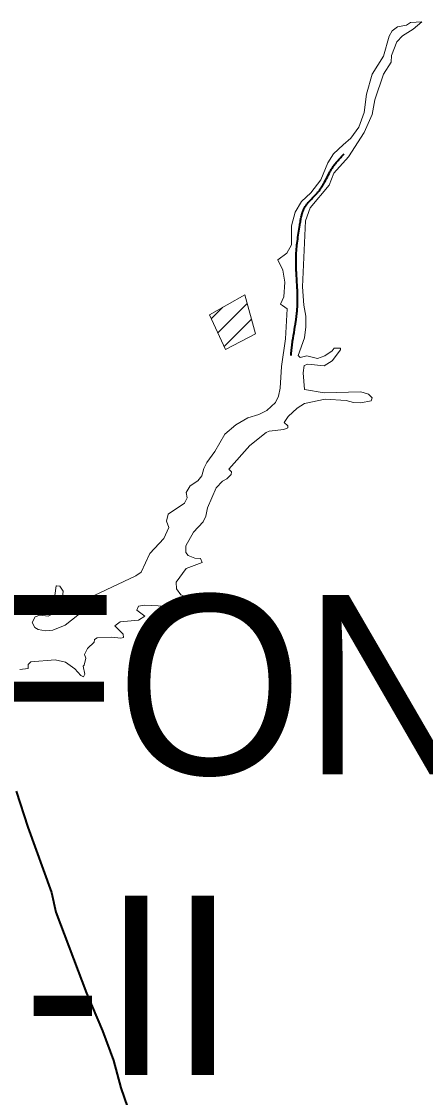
# Model space of a CAD drawing. Extents: x -1643653 to 4543381, y 1624270 to 13878484.
# Drawn here: x 581416 to 582541, y 8913255 to 8916252 of the extents above; entities that cross this region are included whole.
import ezdxf

# ---------------------------------------------------------------- set-up
doc = ezdxf.new("R2010")
doc.units = 0
doc.header["$LTSCALE"] = 200
doc.linetypes.add('LONG_DASH_SHORT_DASH', pattern=[9.9, 6, -1.2, 1.5, -1.2])
doc.layers.add('6', color=7, linetype='Continuous', lineweight=13)
doc.layers.add('60', color=7, linetype='Continuous', lineweight=13)

msp = doc.modelspace()

# ---------------------------------------------------------------- linework, layer by layer
at = {"layer": '6'}
for p, q in [((581944.6, 8915423.4), (581977, 8915455.8)), ((581962.7, 8915385), (582044.4, 8915466.7)), ((581980.9, 8915346.6), (582056.6, 8915422.3))]:
    msp.add_line(p, q, dxfattribs=at)
for points in [[(582304.8, 8915340.4), (582304.8, 8915342), (582286.6, 8915341.9), (582281.6, 8915334.1), (582260.5, 8915320.6), (582240.9, 8915313.3), (582210.3, 8915320.1), (582192.5, 8915316.3), (582187, 8915321.8), (582203.9, 8915370.3), (582208.2, 8915401), (582208.2, 8915431.4), (582202.2, 8915462), (582198.8, 8915513), (582207.3, 8915696.3), (582219.6, 8915733), (582273.1, 8915795.9), (582285.5, 8915829.1), (582327.1, 8915874.5), (582370.1, 8915942.2), (582370.1, 8915942.2), (582392.5, 8915993.1), (582400.2, 8916033.9), (582424, 8916105.2), (582445.6, 8916138.3), (582446.5, 8916156.7), (582461.8, 8916195.3), (582477.1, 8916212.2), (582506.6, 8916230.2), (582531.5, 8916251.2), (582531.5, 8916251.2)], [(582531.5, 8916251.2), (582499.6, 8916248.9), (582488.1, 8916242), (582463.5, 8916237.3), (582448.2, 8916226.2), (582440.5, 8916210.5), (582424.4, 8916155.5), (582392.5, 8916105.1), (582376.8, 8916049.2), (582370.9, 8915998.2), (582356, 8915957.4), (582333.5, 8915927.2), (582311.8, 8915907.8)], [(582311.8, 8915907.8), (582284.6, 8915883.4), (582269.3, 8915857.9), (582249.3, 8915811.2), (582221.8, 8915774.3), (582196.3, 8915750.1), (582178.4, 8915720.3), (582168.2, 8915682.9), (582167.8, 8915629.8), (582154.6, 8915606.4), (582129.9, 8915587.7)], [(582129.9, 8915587.7), (582144.1, 8915559.5), (582149.1, 8915525.7), (582146.6, 8915485), (582137.2, 8915464.1), (582142.6, 8915460.6)], [(582142.6, 8915460.6), (582156.3, 8915451.8), (582151.7, 8915368), (582140.2, 8915291.2), (582136.8, 8915230), (582131.7, 8915208.4), (582123.6, 8915190.6), (582099, 8915168), (582077, 8915157.4), (582046.3, 8915148), (582013.1, 8915128.4), (581982.5, 8915102.5), (581954.9, 8915054.1), (581931.9, 8915023.4), (581923.5, 8915006.6), (581918.4, 8914986.2), (581907.3, 8914972.5), (581886.1, 8914958.1), (581874.7, 8914940.2), (581877.2, 8914924.9), (581870, 8914910.5), (581824.9, 8914879.9), (581820.3, 8914860), (581826.2, 8914842.6), (581812.2, 8914812), (581773.5, 8914769.9), (581749.7, 8914718.1), (581734.9, 8914707.9), (581618.5, 8914652.7), (581573.4, 8914598.2), (581537.3, 8914570.7), (581503.7, 8914556.7), (581482.9, 8914554.9), (581462.6, 8914557.9), (581453.2, 8914563.4), (581446, 8914577.4), (581454.5, 8914593.2), (581467.6, 8914597.8), (581490.6, 8914595.8), (581501.3, 8914601.3), (581518.3, 8914617.1), (581529.2, 8914637.8), (581531.8, 8914664.7), (581522.8, 8914678.6), (581513.2, 8914679.9)], [(582391.7, 8915204.8), (582382.3, 8915213.9), (582360.7, 8915219.8), (582258.7, 8915217.3), (582203.9, 8915226.8), (582200.9, 8915273.4), (582203.5, 8915293.3), (582213.6, 8915297.2), (582259.3, 8915293), (582281.7, 8915306.5), (582304.9, 8915337.4), (582304.8, 8915340.4)], [(581970.7, 8914614.3), (581969.7, 8914618.1), (581939.2, 8914627.2), (581859.8, 8914655.2), (581847.9, 8914671.7), (581847.1, 8914690.5), (581875, 8914728.6), (581919.2, 8914745.3), (581914.2, 8914756.3), (581898.4, 8914757.2), (581880.2, 8914764), (581873.8, 8914772.9), (581874.2, 8914791.6), (581895.4, 8914828.9), (581922.4, 8914858.5), (581929.9, 8914873.6), (581934.2, 8914897), (581958.3, 8914953), (581975.8, 8914971.7), (581987.7, 8914977.7), (582000, 8914989.6), (582001.3, 8914997.2), (581993.7, 8915005.3), (582052.2, 8915070.7), (582097.7, 8915107.2), (582105.8, 8915110.6), (582146.5, 8915114.9), (582157.6, 8915119.6), (582158, 8915125.9), (582147.9, 8915134.4), (582158.4, 8915151.8), (582183.9, 8915174.8), (582204.7, 8915187.9), (582262.2, 8915199.8), (582320.7, 8915196.4), (582340.3, 8915190.9), (582360.7, 8915189.7), (582389.5, 8915195.6), (582392.9, 8915203.7), (582391.7, 8915204.8)], [(581513.2, 8914679.9), (581512.4, 8914680.1), (581508.8, 8914653.4), (581491.5, 8914637.8), (581474.5, 8914634.8), (581445.6, 8914641.2), (581429, 8914641.6), (581409.9, 8914629.7), (581374.2, 8914618.7), (581358.5, 8914604.2), (581361.8, 8914589.3), (581349.1, 8914573.2), (581309.4, 8914556.6), (581285.8, 8914557.9), (581276.9, 8914566), (581269.3, 8914583.8), (581258.7, 8914589.3), (581210.8, 8914595.6)], [(581589.2, 8914426.7), (581589.2, 8914426.7), (581592.1, 8914433.5), (581587.5, 8914456.3), (581590.9, 8914459), (581595.1, 8914478.7), (581591.3, 8914488.7), (581599.8, 8914505.7), (581618.9, 8914522.7), (581619.8, 8914530.7), (581626.5, 8914535.4), (581666.5, 8914537.1), (581692.6, 8914533.7), (581700, 8914536.3), (581699.6, 8914544.8), (581675.9, 8914568.6), (581691.2, 8914579.6), (581742.1, 8914584.7), (581759.5, 8914595.3), (581737, 8914612), (581742.1, 8914623.7), (581758.3, 8914625.9), (581816.2, 8914623.3), (581862, 8914605.5), (581920.5, 8914612.7), (581952.1, 8914607.6), (581970.7, 8914614.3)], [(581411.5, 8914447.1), (581434.5, 8914450), (581435, 8914461), (581442.2, 8914467.8), (581510.2, 8914473.3), (581538.2, 8914467), (581564.6, 8914448.3), (581581.5, 8914430), (581589.2, 8914426.7)]]:
    msp.add_lwpolyline(points, dxfattribs=at)
msp.add_lwpolyline([(581939.3, 8915434.4), (581984.7, 8915338.5), (582067.6, 8915382.2), (582037.9, 8915490.4)], close=True, dxfattribs=at)
at = {"layer": '6', "lineweight": 40}
msp.add_lwpolyline([(581401, 8914107.8), (581433.4, 8914007.5), (581500, 8913826), (581512.1, 8913770.6), (581596.8, 8913544.9), (581641.8, 8913440.2), (581672.3, 8913357.5), (581692.8, 8913282), (581711.4, 8913227.6)], dxfattribs=at)
at = {"layer": '6', "linetype": 'LONG_DASH_SHORT_DASH', "lineweight": 35}
msp.add_spline([(582166.9, 8915321.8), (582167.5, 8915329.8), (582184.4, 8915456.4), (582181, 8915596.5), (582191.1, 8915684.3), (582204.6, 8915733.2), (582245.1, 8915780.5), (582285.6, 8915849.7), (582314.9, 8915883.4)], degree=3, dxfattribs=at)
at = {"layer": '60', "lineweight": 25}
msp.add_spline([(814781, 9009175.5), (814787.2, 9009173.4), (814796.9, 9009173.4), (814799.4, 9009172.4), (814805.1, 9009174.5), (814805.6, 9009176.5), (814811.7, 9009179.5), (814811.7, 9009179.5), (814801.5, 9009181), (814790.7, 9009181.5), (814784.1, 9009183.1), (814777.4, 9009185.1), (814778.4, 9009175.5)], degree=3, dxfattribs=at)

# ---------------------------------------------------------------- texts
at = {"layer": '6'}
for s, p in [('(PAULO AFONSO)', (578150.5, 8914154.4)), ('SC-24-X-C-II', (578150.5, 8913317.3))]:
    msp.add_text(s, height=500, dxfattribs=at).set_placement(p)

doc.saveas('drawing.dxf')
